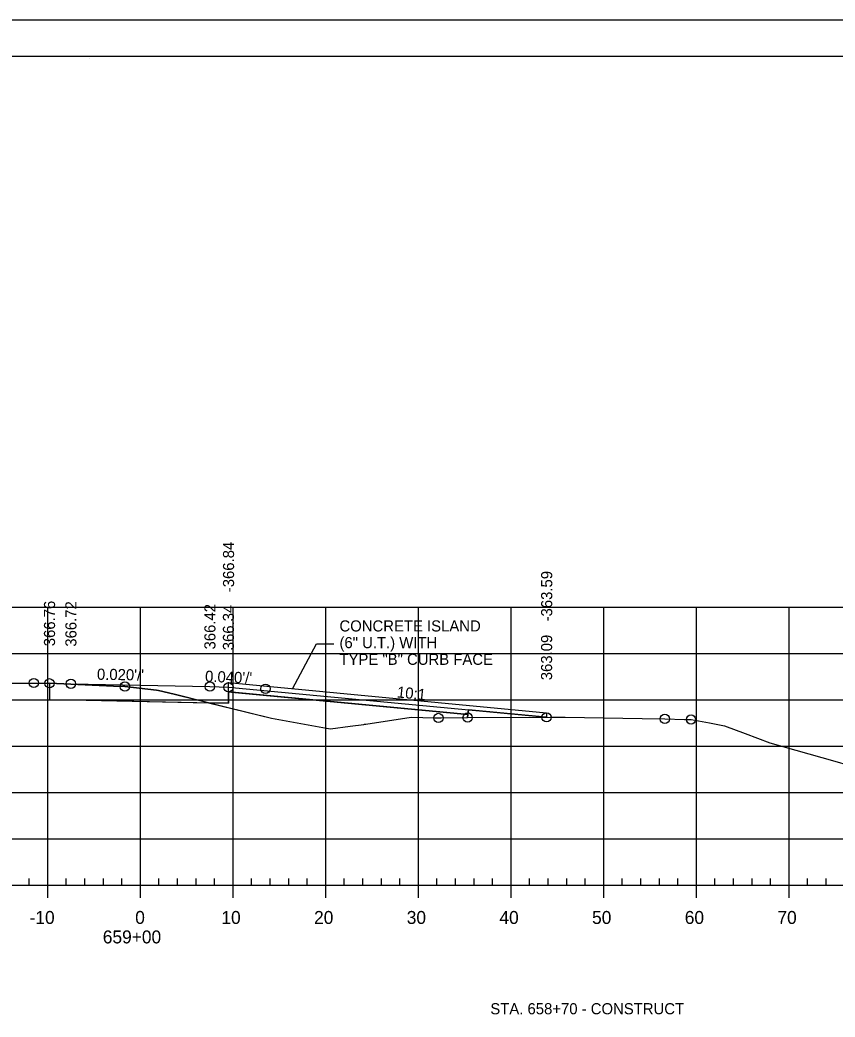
# Model space of a CAD drawing. Extents: x 1359801 to 1362404, y 372415 to 374228.
# Drawn here: x 1359958.4 to 1360046.3, y 372840.3 to 372947.9 of the extents above; entities that cross this region are included whole.
import ezdxf

# ---------------------------------------------------------------- set-up
doc = ezdxf.new("R2010")
doc.units = 0
for name, color, linetype in [('Default', 7, 'Continuous'), ('S_CROSS_DRAIN_ANNOT', 7, 'Continuous'), ('S_DRG_PT_SYM', 7, 'Continuous'), ('S_DRIVEWAY', 7, 'Continuous'), ('S_ELECTRIC_UTILITIES_ANNOT', 7, 'Continuous'), ('S_IRON_PIN', 7, 'Continuous'), ('S_MAILBOX', 7, 'Continuous'), ('S_PRIMARY_CTL', 7, 'Continuous'), ('S_SANITARY_SEWER', 7, 'Continuous'), ('S_SHOULDER', 7, 'Continuous'), ('S_TELEPHONE_UTILITIES_ANNOT', 7, 'Continuous'), ('S_UNDERGROUND_CABLE', 7, 'Continuous'), ('S_UTILITY_POLE_ANNOT', 7, 'Continuous'), ('S_UTL_PT_SYM', 7, 'Continuous'), ('S_WATER_UTILITIES', 7, 'Continuous')]:
    doc.layers.add(name, color=color, linetype=linetype)

msp = doc.modelspace()

# ---------------------------------------------------------------- linework, layer by layer
at = {"layer": 'Default'}
msp.add_lwpolyline([(1359980.85, 372875.92), (1359980.85, 372876.42), (1360015.18, 372873.18), (1360015.18, 372872.68)], dxfattribs=at)
at = {"layer": 'S_DRG_PT_SYM'}
msp.add_lwpolyline([(1359939.76, 372876.36), (1359961.54, 372876.35), (1359968.43, 372876.05), (1359969.68, 372876), (1359973.09, 372875.61), (1359973.32, 372875.58), (1359975, 372875.17), (1359985.48, 372872.58), (1359991.43, 372871.5), (1359991.85, 372871.42), (1359993.99, 372871.72), (1359995.46, 372871.92), (1359995.52, 372871.93), (1359995.68, 372871.95), (1360000.56, 372872.69), (1360003.07, 372872.63), (1360003.51, 372872.61), (1360003.8, 372872.62), (1360006.66, 372872.65), (1360015.55, 372872.68), (1360017.18, 372872.7), (1360025.51, 372872.55), (1360027.94, 372872.51), (1360030.06, 372872.46), (1360030.77, 372872.44), (1360032.75, 372872.08), (1360034.37, 372871.76), (1360036.62, 372870.93), (1360039.26, 372869.94), (1360046.29, 372867.94), (1360049.23, 372867.09)], dxfattribs=at)
at = {"layer": 'S_ELECTRIC_UTILITIES_ANNOT'}
for p, q in [((1359978.71, 372874.25), (1359975, 372875.17)), ((1359980.85, 372875.42), (1359980.86, 372874.21)), ((1359980.86, 372874.21), (1359978.71, 372874.25)), ((1360006.69, 372872.97), (1360006.74, 372873.47)), ((1360006.74, 372873.47), (1360006.69, 372872.97)), ((1360015.15, 372872.68), (1360006.74, 372873.47)), ((1360006.69, 372872.97), (1360006.66, 372872.65)), ((1360006.66, 372872.65), (1360015.15, 372872.68))]:
    msp.add_line(p, q, dxfattribs=at)
for points in [[(1359961.53, 372875.85), (1359961.54, 372875.85)], [(1359975, 372875.17), (1359973.32, 372875.58), (1359973.09, 372875.61), (1359969.68, 372876), (1359968.43, 372876.05), (1359961.54, 372876.35)], [(1359961.54, 372876.35), (1359961.54, 372874.6), (1359963.85, 372874.55), (1359978.71, 372874.25)], [(1359980.85, 372875.92), (1360015.18, 372872.68)], [(1359980.8, 372875.42), (1360006.69, 372872.97), (1360006.66, 372872.65)], [(1360006.66, 372872.65), (1360006.69, 372872.97), (1359980.85, 372875.42)], [(1359978.71, 372874.25), (1359985.48, 372872.58), (1359991.43, 372871.5), (1359991.85, 372871.42), (1359993.99, 372871.72), (1359995.46, 372871.92), (1359995.52, 372871.93), (1359995.68, 372871.95), (1360000.56, 372872.69), (1360003.07, 372872.63), (1360003.51, 372872.61), (1360003.8, 372872.62), (1360006.66, 372872.65)]]:
    msp.add_lwpolyline(points, dxfattribs=at)
at = {"layer": 'S_MAILBOX'}
for p, q in [((1359826.35, 372884.58), (1360116.35, 372884.58)), ((1359826.35, 372884.58), (1360116.35, 372884.58)), ((1359961.35, 372854.58), (1359961.35, 372884.58)), ((1359961.35, 372854.58), (1359961.35, 372884.58)), ((1359971.35, 372854.58), (1359971.35, 372884.58)), ((1359971.35, 372854.58), (1359971.35, 372884.58)), ((1359981.35, 372854.58), (1359981.35, 372884.58)), ((1359981.35, 372854.58), (1359981.35, 372884.58)), ((1359991.35, 372854.58), (1359991.35, 372884.58)), ((1359991.35, 372854.58), (1359991.35, 372884.58)), ((1360001.35, 372854.58), (1360001.35, 372884.58)), ((1360001.35, 372854.58), (1360001.35, 372884.58)), ((1360011.35, 372854.58), (1360011.35, 372884.58)), ((1360011.35, 372854.58), (1360011.35, 372884.58)), ((1360021.35, 372854.58), (1360021.35, 372884.58)), ((1360021.35, 372854.58), (1360021.35, 372884.58)), ((1360031.35, 372854.58), (1360031.35, 372884.58)), ((1360031.35, 372854.58), (1360031.35, 372884.58)), ((1360041.35, 372854.58), (1360041.35, 372884.58)), ((1360041.35, 372854.58), (1360041.35, 372884.58)), ((1359826.35, 372879.58), (1360116.35, 372879.58)), ((1359826.35, 372879.58), (1360116.35, 372879.58)), ((1359826.35, 372874.58), (1360116.35, 372874.58)), ((1359826.35, 372874.58), (1360116.35, 372874.58)), ((1359826.35, 372869.58), (1360116.35, 372869.58)), ((1359826.35, 372869.58), (1360116.35, 372869.58)), ((1359826.35, 372864.58), (1360116.35, 372864.58)), ((1359826.35, 372864.58), (1360116.35, 372864.58)), ((1359826.35, 372859.58), (1360116.35, 372859.58)), ((1359826.35, 372859.58), (1360116.35, 372859.58)), ((1359826.35, 372854.58), (1360116.35, 372854.58)), ((1359826.35, 372854.58), (1360116.35, 372854.58))]:
    msp.add_line(p, q, dxfattribs=at)
at = {"layer": 'S_SANITARY_SEWER'}
msp.add_lwpolyline([(1359961.54, 372876.35), (1359963.85, 372876.3), (1359978.85, 372876), (1359980.85, 372875.92), (1359980.85, 372876.42), (1360015.18, 372873.18), (1360015.18, 372873.18), (1360015.18, 372872.68)], dxfattribs=at)
at = {"layer": 'S_SHOULDER'}
msp.add_line((1359800.95, 372947.94), (1360134.28, 372947.94), dxfattribs=at)
for points in [[(1359800.94, 372947.94), (1360134.28, 372947.94), (1360134.28, 372734.6), (1359800.94, 372734.6)], [(1360047.27, 372944.04), (1360047.27, 372934.16), (1360083, 372934.16), (1360083, 372931.24), (1360106.2, 372931.24), (1360106.2, 372906.91), (1360129.53, 372906.91), (1360129.53, 372738.58), (1359813.35, 372738.58), (1359813.35, 372944.04)]]:
    msp.add_lwpolyline(points, close=True, dxfattribs=at)
for centre in [(1359959.85, 372876.38), (1359961.54, 372876.35), (1359963.85, 372876.3), (1359969.68, 372876), (1359978.85, 372876), (1359980.85, 372875.92), (1359984.85, 372875.76), (1360003.51, 372872.61), (1360006.66, 372872.65), (1360015.18, 372872.68), (1360027.94, 372872.51), (1360030.77, 372872.44)]:
    msp.add_circle(centre, 0.5, dxfattribs=at)
at = {"layer": 'S_TELEPHONE_UTILITIES_ANNOT'}
msp.add_lwpolyline([(1359987.76, 372875.77), (1359990.37, 372880.6), (1359990.37, 372880.6), (1359992.23, 372880.6)], dxfattribs=at)
at = {"layer": 'S_UNDERGROUND_CABLE'}
msp.add_lwpolyline([(1359961.54, 372876.35), (1359961.54, 372874.6), (1359963.85, 372874.55), (1359980.86, 372874.21), (1359980.85, 372875.92)], dxfattribs=at)
at = {"layer": 'S_UTL_PT_SYM'}
for p, q in [((1359813.35, 372944.04), (1360129.53, 372944.04)), ((1359965.87, 372943.78), (1359965.87, 372943.78)), ((1359965.87, 372943.78), (1359965.87, 372943.78))]:
    msp.add_line(p, q, dxfattribs=at)
at = {"layer": 'S_WATER_UTILITIES'}
for p, q in [((1359959.35, 372854.58), (1359959.35, 372855.28)), ((1359963.35, 372854.58), (1359963.35, 372855.28)), ((1359965.35, 372854.58), (1359965.35, 372855.28)), ((1359967.35, 372854.58), (1359967.35, 372855.28)), ((1359969.35, 372854.58), (1359969.35, 372855.28)), ((1359973.35, 372854.58), (1359973.35, 372855.28)), ((1359975.35, 372854.58), (1359975.35, 372855.28)), ((1359977.35, 372854.58), (1359977.35, 372855.28)), ((1359979.35, 372854.58), (1359979.35, 372855.28)), ((1359983.35, 372854.58), (1359983.35, 372855.28)), ((1359985.35, 372854.58), (1359985.35, 372855.28)), ((1359987.35, 372854.58), (1359987.35, 372855.28)), ((1359989.35, 372854.58), (1359989.35, 372855.28)), ((1359993.35, 372854.58), (1359993.35, 372855.28)), ((1359995.35, 372854.58), (1359995.35, 372855.28)), ((1359997.35, 372854.58), (1359997.35, 372855.28)), ((1359999.35, 372854.58), (1359999.35, 372855.28)), ((1360003.35, 372854.58), (1360003.35, 372855.28)), ((1360005.35, 372854.58), (1360005.35, 372855.28)), ((1360007.35, 372854.58), (1360007.35, 372855.28)), ((1360009.35, 372854.58), (1360009.35, 372855.28)), ((1360013.35, 372854.58), (1360013.35, 372855.28)), ((1360015.35, 372854.58), (1360015.35, 372855.28)), ((1360017.35, 372854.58), (1360017.35, 372855.28)), ((1360019.35, 372854.58), (1360019.35, 372855.28)), ((1360023.35, 372854.58), (1360023.35, 372855.28)), ((1360025.35, 372854.58), (1360025.35, 372855.28)), ((1360027.35, 372854.58), (1360027.35, 372855.28)), ((1360029.35, 372854.58), (1360029.35, 372855.28)), ((1360033.35, 372854.58), (1360033.35, 372855.28)), ((1360035.35, 372854.58), (1360035.35, 372855.28)), ((1360037.35, 372854.58), (1360037.35, 372855.28)), ((1360039.35, 372854.58), (1360039.35, 372855.28)), ((1360043.35, 372854.58), (1360043.35, 372855.28)), ((1360045.35, 372854.58), (1360045.35, 372855.28)), ((1359826.35, 372854.58), (1360116.35, 372854.58)), ((1359961.35, 372853.18), (1359961.35, 372854.58)), ((1359971.35, 372853.18), (1359971.35, 372854.58)), ((1359981.35, 372853.18), (1359981.35, 372854.58)), ((1359991.35, 372853.18), (1359991.35, 372854.58)), ((1360001.35, 372853.18), (1360001.35, 372854.58)), ((1360011.35, 372853.18), (1360011.35, 372854.58)), ((1360021.35, 372853.18), (1360021.35, 372854.58)), ((1360031.35, 372853.18), (1360031.35, 372854.58)), ((1360041.35, 372853.18), (1360041.35, 372854.58))]:
    msp.add_line(p, q, dxfattribs=at)

# ---------------------------------------------------------------- texts
at = {"layer": 'S_CROSS_DRAIN_ANNOT'}
for s, p in [('-366.84', (1359981.46, 372886.18)), ('-363.59', (1360015.79, 372883.03))]:
    msp.add_text(s, height=1.2, rotation=90, dxfattribs=at).set_placement(p)
at = {"layer": 'S_DRIVEWAY'}
for s, p in [('CONCRETE ISLAND', (1359992.83, 372881.94)), ('(6" U.T.) WITH', (1359992.83, 372880.14)), ('TYPE "B" CURB FACE', (1359992.83, 372878.34))]:
    msp.add_text(s, height=1.2, dxfattribs=at).set_placement(p)
at = {"layer": 'S_IRON_PIN'}
for s, rotation, p in [('366.76', 90, (1359962.14, 372880.35)), ('366.72', 90, (1359964.45, 372880.3)), ('366.42', 90, (1359979.45, 372880)), ('366.34', 90, (1359981.45, 372879.92)), ('363.09', 90, (1360015.78, 372876.68)), ("0.020'/'", 358.8542, (1359966.65, 372876.74)), ("0.040'/'", 357.7094, (1359978.31, 372876.52)), ('10:1', 354.195, (1359998.99, 372874.83))]:
    msp.add_text(s, height=1.2, rotation=rotation, dxfattribs=at).set_placement(p)
at = {"layer": 'S_PRIMARY_CTL'}
for s, p in [('-10', (1359959.39, 372850.38)), ('0', (1359970.79, 372850.38)), ('10', (1359980.09, 372850.38)), ('20', (1359990.09, 372850.38)), ('30', (1360000.09, 372850.38)), ('40', (1360010.09, 372850.38)), ('50', (1360020.09, 372850.38)), ('60', (1360030.09, 372850.38)), ('70', (1360040.09, 372850.38)), ('659+00', (1359967.29, 372848.28))]:
    msp.add_text(s, height=1.4, dxfattribs=at).set_placement(p)
at = {"layer": 'S_SHOULDER'}
msp.add_text('+', height=0.1, dxfattribs=at).set_placement((1359961.5, 372876.3))
at = {"layer": 'S_UTILITY_POLE_ANNOT'}
msp.add_text('STA. 658+70 - CONSTRUCT', height=1.2, dxfattribs=at).set_placement((1360009.11, 372840.63))

doc.saveas('drawing.dxf')
